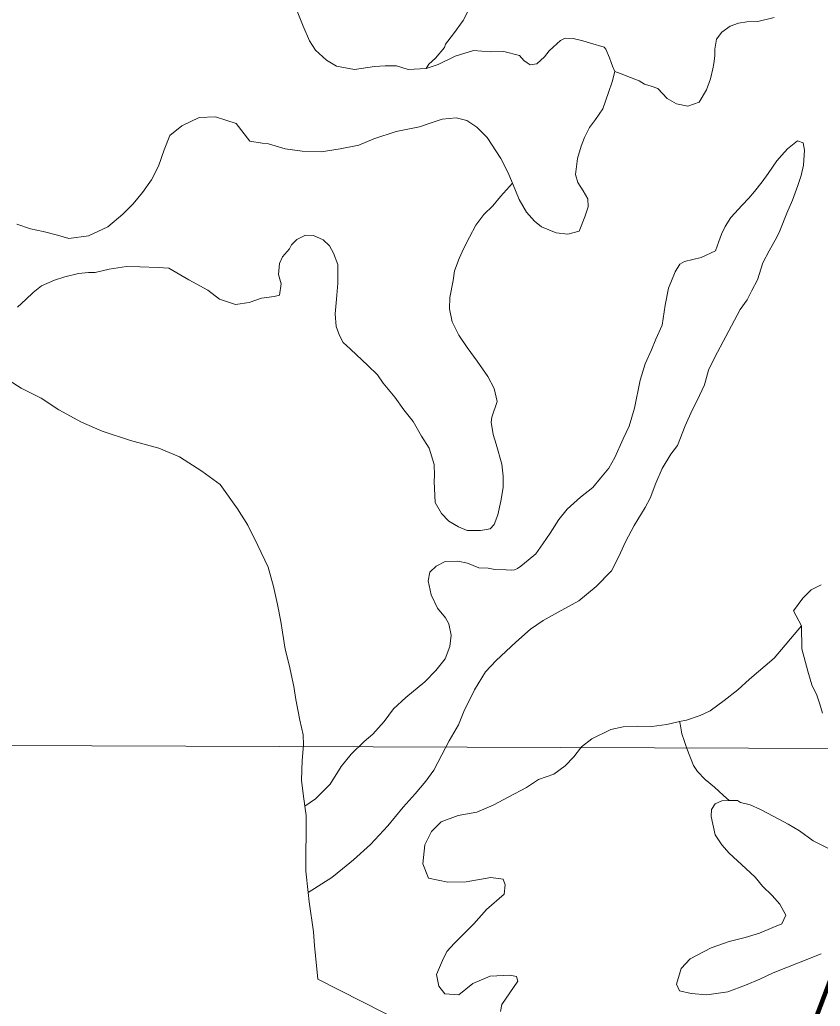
# Model space of a CAD drawing. Extents: x 553962 to 842807, y 8883888 to 9032388.
# Drawn here: x 683308 to 686402, y 8948435 to 8952246 of the extents above; entities that cross this region are included whole.
import ezdxf

# ---------------------------------------------------------------- set-up
doc = ezdxf.new("R2010")
doc.units = 0
doc.header["$LTSCALE"] = 160
for name, color, linetype, lineweight in [('2', 7, 'Continuous', 13), ('27', 7, 'Continuous', 90), ('4', 7, 'Continuous', 13)]:
    doc.layers.add(name, color=color, linetype=linetype, lineweight=lineweight)

msp = doc.modelspace()

# ---------------------------------------------------------------- linework, layer by layer
at = {"layer": '2'}
msp.add_line((565315.3, 8949866.8), (791497.7, 8949052.2), dxfattribs=at)
at = {"layer": '27'}
msp.add_line((688209.7, 8953202.5), (684981, 8944688.2), dxfattribs=at)
for points in [[(637260.6, 8972975.8), (641524.5, 8971056.2), (652526.1, 8965412.7), (653164.3, 8965062.8), (670790.5, 8953770.1), (686194, 8943929.9), (696283.3, 8937647.1)], [(694874, 8947402.7), (694491.4, 8947729), (693981.6, 8948105.1), (692654.2, 8949437.3), (691811.8, 8950292), (691552.9, 8951277.6), (691093.4, 8951755.3), (689976, 8951721.8), (689441.2, 8951996.3), (689158.9, 8952576.6), (688699.5, 8953029), (687605.5, 8953400.8), (685873.4, 8954400.8), (684752.3, 8955101.5), (681638, 8958243.7), (680641.1, 8959527.7), (679425.4, 8960995.9)]]:
    msp.add_spline(points, degree=3, dxfattribs=at)
at = {"layer": '4'}
for points in [[(684001.5, 8951867.7), (684065, 8951870.5), (684145.3, 8951844.9), (684197.5, 8951777.1), (684245.4, 8951769), (684269.4, 8951766.9), (684333.4, 8951746.9), (684399.1, 8951738.2), (684473.8, 8951735.6), (684546.6, 8951747), (684618.1, 8951761), (684677.3, 8951785.5), (684763.3, 8951814.2), (684852.8, 8951832.6), (684893.9, 8951846.4), (684941.3, 8951861.2), (684994.8, 8951867), (685036.3, 8951856.6), (685074.7, 8951831.2), (685115.2, 8951790.4), (685166.9, 8951710), (685194.2, 8951657), (685212.1, 8951614.4), (685238.7, 8951551.4), (685266.1, 8951502.2), (685297.9, 8951468.1), (685325, 8951445.6), (685381.3, 8951422), (685426.8, 8951417.9), (685470.3, 8951429), (685492.6, 8951484.1), (685505.4, 8951523), (685503.9, 8951553.5), (685486, 8951584.5), (685465.6, 8951617), (685456.5, 8951647.7), (685463.7, 8951709.6), (685478.1, 8951757.3), (685490.7, 8951791.2), (685509.8, 8951829.8), (685533.8, 8951860.7), (685561.8, 8951901.6), (685583.2, 8951965.1), (685597.4, 8952005.6), (685607.8, 8952046.2), (685599.3, 8952066.9), (685593.5, 8952080.6), (685587.8, 8952098.6), (685573.8, 8952132), (685566.4, 8952139.9), (685513.7, 8952155.7), (685484.8, 8952164.3), (685447.1, 8952173.3), (685416.7, 8952174.3), (685398.6, 8952166.1), (685369.8, 8952139.2), (685354.1, 8952125.8), (685336.7, 8952102.3), (685306.6, 8952075.5), (685281.1, 8952071.3), (685268.7, 8952079.3), (685256.3, 8952088.7), (685239.2, 8952107), (685178.9, 8952123.1), (685126.8, 8952121.1), (685062.3, 8952127.2), (684990.5, 8952104.4), (684925.9, 8952072.4), (684878.5, 8952057.6), (684809.8, 8952053.6), (684764.6, 8952067.9), (684720.2, 8952068.2), (684679.5, 8952064.6), (684601.8, 8952053.3), (684532.4, 8952065.9), (684493.9, 8952090.1), (684450.9, 8952128.4), (684428.1, 8952164.8), (684403.4, 8952220.2), (684377.8, 8952285.8)], [(684377.8, 8952285.8), (684403.4, 8952220.2), (684428.1, 8952164.8), (684450.9, 8952128.4), (684493.9, 8952090.1), (684532.4, 8952065.9), (684601.8, 8952053.3), (684679.5, 8952064.6), (684720.2, 8952068.2), (684764.6, 8952067.9), (684809.8, 8952053.6), (684878.5, 8952057.6), (684889.2, 8952073.7), (684915.4, 8952096.8), (684949.8, 8952138.8), (684954.1, 8952151.3), (684984.6, 8952190.8), (685022, 8952242.8), (685045.1, 8952287.7)], [(685045.1, 8952287.7), (685022, 8952242.8), (684984.6, 8952190.8), (684954.1, 8952151.3), (684949.8, 8952138.8), (684915.4, 8952096.8), (684889.2, 8952073.7), (684878.5, 8952057.6), (684925.9, 8952072.4), (684990.5, 8952104.4), (685062.3, 8952127.2), (685126.8, 8952121.1), (685178.9, 8952123.1), (685239.2, 8952107), (685256.3, 8952088.7), (685268.7, 8952079.3), (685281.1, 8952071.3), (685306.6, 8952075.5), (685336.7, 8952102.3), (685354.1, 8952125.8), (685369.8, 8952139.2), (685398.6, 8952166.1), (685416.7, 8952174.3), (685447.1, 8952173.3)], [(686223.6, 8952254.7), (686160.9, 8952239.2), (686118.4, 8952237.6), (686086.1, 8952232.7), (686054, 8952221.2), (686021.4, 8952198.1), (686001.1, 8952170.4), (685994.5, 8952132.4), (685994.5, 8952106.3), (685990.9, 8952076.7), (685987.3, 8952055.9), (685977.6, 8952017.2), (685962.2, 8951975.3), (685933.9, 8951927.8), (685890.6, 8951911.3), (685846, 8951921.3), (685811, 8951941.5), (685774.6, 8951979.8), (685748.8, 8951989.1), (685722.6, 8951996.5), (685701.7, 8952010.3), (685668.8, 8952022.2), (685633, 8952037.1), (685607.8, 8952046.2), (685597.4, 8952005.6), (685583.2, 8951965.1), (685561.8, 8951901.6), (685533.8, 8951860.7), (685509.8, 8951829.8), (685490.7, 8951791.2), (685478.1, 8951757.3), (685463.7, 8951709.6), (685456.5, 8951647.7), (685465.6, 8951617), (685486, 8951584.5), (685503.9, 8951553.5), (685505.4, 8951523), (685492.6, 8951484.1), (685470.3, 8951429), (685426.8, 8951417.9), (685381.3, 8951422)], [(685447.1, 8952173.3), (685484.8, 8952164.3), (685513.7, 8952155.7), (685566.4, 8952139.9), (685573.8, 8952132), (685587.8, 8952098.6), (685593.5, 8952080.6), (685599.3, 8952066.9), (685607.8, 8952046.2), (685633, 8952037.1), (685668.8, 8952022.2), (685701.7, 8952010.3), (685722.6, 8951996.5), (685748.8, 8951989.1), (685774.6, 8951979.8), (685811, 8951941.5), (685846, 8951921.3), (685890.6, 8951911.3), (685933.9, 8951927.8), (685962.2, 8951975.3), (685977.6, 8952017.2), (685987.3, 8952055.9), (685990.9, 8952076.7), (685994.5, 8952106.3), (685994.5, 8952132.4), (686001.1, 8952170.4), (686021.4, 8952198.1), (686054, 8952221.2), (686086.1, 8952232.7), (686118.4, 8952237.6), (686160.9, 8952239.2), (686223.6, 8952254.7)], [(684035.1, 8951200.5), (684080.8, 8951165.9), (684142.3, 8951146), (684194.5, 8951153), (684242.1, 8951170.3), (684291.8, 8951176.2), (684312.3, 8951181.8), (684318.9, 8951226), (684308.7, 8951261.9), (684312.7, 8951303.6), (684323.8, 8951329.9), (684350.3, 8951360.6), (684358.5, 8951376.8), (684379.4, 8951396.4), (684413, 8951413), (684443.4, 8951411.9), (684480.9, 8951395.4), (684505.5, 8951372.9), (684521, 8951344.5), (684537.2, 8951300.8), (684537.2, 8951228.5), (684532.5, 8951166.5), (684527.9, 8951109.5), (684531.3, 8951061.2), (684544, 8951026.5), (684558.3, 8950999.4), (684586.6, 8950973), (684654.1, 8950909.7), (684690.9, 8950874.2), (684712.6, 8950841.7), (684757.7, 8950788.1), (684792.7, 8950738.7), (684829.2, 8950694.2), (684861.4, 8950637.3), (684890.2, 8950590.6), (684909.6, 8950527.8), (684910.7, 8950487.1), (684909.8, 8950461.8), (684913.3, 8950380.5), (684938.5, 8950339), (684966.6, 8950308.8), (685003.9, 8950287.2), (685037.6, 8950272.1), (685088.4, 8950272.8), (685126.7, 8950279.1), (685141.2, 8950296.3), (685156.5, 8950333.8), (685167.2, 8950385.5), (685176.7, 8950438.4), (685177, 8950482.8), (685171, 8950528.7), (685149.6, 8950605.6), (685138.2, 8950644), (685129.8, 8950691.3), (685133, 8950710.2), (685152.8, 8950770.4), (685142, 8950821.5), (685117, 8950868.1), (685075.9, 8950926.6), (685037.2, 8950980), (685004.6, 8951026.8), (684979.7, 8951078.4), (684968.8, 8951129.5), (684970.4, 8951172.6), (684982.8, 8951238.2), (684988, 8951276), (685006.1, 8951323.6), (685024, 8951363.6), (685045.8, 8951405.9), (685071.5, 8951452), (685102.2, 8951492.8), (685136.3, 8951527.1), (685166.8, 8951562.8), (685212.1, 8951614.4), (685194.2, 8951657), (685166.9, 8951710), (685115.2, 8951790.4), (685074.7, 8951831.2), (685036.3, 8951856.6), (684994.8, 8951867), (684941.3, 8951861.2), (684893.9, 8951846.4), (684852.8, 8951832.6), (684763.3, 8951814.2), (684677.3, 8951785.5), (684618.1, 8951761), (684546.6, 8951747), (684473.8, 8951735.6), (684399.1, 8951738.2), (684333.4, 8951746.9), (684269.4, 8951766.9), (684245.4, 8951769), (684197.5, 8951777.1), (684145.3, 8951844.9), (684065, 8951870.5), (684001.5, 8951867.7), (683934.4, 8951835.8), (683888.7, 8951798.1), (683866.4, 8951743), (683843.9, 8951680.4), (683817.9, 8951626.8)], [(683296.9, 8951456.1), (683349.5, 8951437.7), (683398.6, 8951427.1), (683454, 8951413.8), (683498, 8951401.2), (683574.4, 8951410.8), (683649.2, 8951446.2), (683706.7, 8951494.9), (683746.2, 8951534.2), (683783.2, 8951578.5), (683817.9, 8951626.8), (683843.9, 8951680.4), (683866.4, 8951743), (683888.7, 8951798.1), (683934.4, 8951835.8), (684001.5, 8951867.7)], [(683313.2, 8950822.3), (683390.7, 8950784.2), (683459.3, 8950738.6), (683546.9, 8950691.7), (683626.9, 8950656.2), (683736.2, 8950620.7), (683845.3, 8950590.3), (683925.4, 8950557.4), (684011.7, 8950501.6), (684082.9, 8950450.9), (684150.2, 8950357), (684189.6, 8950293.5), (684229, 8950214.9), (684268.5, 8950131.1), (684288.8, 8950056.2), (684304.1, 8949986.4), (684316.8, 8949921.7), (684323.2, 8949879.8), (684333.4, 8949813.8), (684350, 8949754.1), (684367.8, 8949670.3), (684375.5, 8949619.6), (684390.8, 8949539.6), (684403.5, 8949483.8), (684404.8, 8949444.4), (684399.8, 8949384.7), (684397.3, 8949308.6), (684403.7, 8949255.2), (684410.2, 8949207.6), (684451.7, 8949236.6), (684507.5, 8949292.3), (684550.9, 8949361.3), (684589.3, 8949408.7), (684639.5, 8949457.4), (684673.3, 8949486.2), (684716.1, 8949534.9), (684752.1, 8949584.4), (684800.5, 8949627.1), (684873.7, 8949687.9), (684915.8, 8949732.1), (684952.9, 8949776.5), (684969.9, 8949825.3), (684975.2, 8949868.3), (684966.6, 8949911.7), (684953.4, 8949935), (684923.1, 8949972.9), (684898.2, 8950024.5), (684886.2, 8950078.2), (684893.7, 8950112.2), (684917.3, 8950135.5), (684952.2, 8950153.3), (685001.7, 8950154.1), (685038.3, 8950146.4), (685082, 8950128.4), (685118.8, 8950127.1), (685144, 8950122.4), (685188.3, 8950120.9), (685209.9, 8950120.1), (685220.1, 8950121), (685231.6, 8950125.7), (685244.7, 8950135.4), (685273.4, 8950158.5), (685302.2, 8950182.8), (685330.1, 8950221.2), (685358.2, 8950262), (685391.8, 8950315.4), (685423.7, 8950354.9), (685474.8, 8950401.3), (685523, 8950438.9), (685552.2, 8950474.7), (685585.3, 8950514.1), (685608.3, 8950555.2), (685640, 8950626.4), (685663.3, 8950676.3), (685683.5, 8950745.4), (685706.4, 8950853.7), (685725.1, 8950916.4), (685749.8, 8950970.1), (685766.5, 8951011.4), (685791.2, 8951066.3), (685802.8, 8951143.3), (685815.3, 8951208.8), (685841.6, 8951271.3), (685859.1, 8951301.2), (685877.3, 8951312), (685941.2, 8951327.5), (685996.7, 8951353.4), (686009.4, 8951388.5), (686020.5, 8951417.3), (686034.3, 8951447.2), (686055.8, 8951482), (686100.6, 8951529.9), (686125.7, 8951556.9), (686148.1, 8951582.8), (686177.3, 8951619.8), (686200.1, 8951652), (686234.7, 8951700.3), (686253.3, 8951722.5), (686275.7, 8951747), (686313.6, 8951777.4), (686336.2, 8951770.3)], [(685302.2, 8950182.8), (685273.4, 8950158.5), (685244.7, 8950135.4), (685231.6, 8950125.7), (685220.1, 8950121), (685209.9, 8950120.1), (685188.3, 8950120.9), (685144, 8950122.4), (685118.8, 8950127.1), (685082, 8950128.4), (685038.3, 8950146.4), (685001.7, 8950154.1), (684952.2, 8950153.3), (684917.3, 8950135.5), (684893.7, 8950112.2), (684886.2, 8950078.2), (684898.2, 8950024.5), (684923.1, 8949972.9), (684953.4, 8949935), (684966.6, 8949911.7), (684975.2, 8949868.3), (684969.9, 8949825.3), (684952.9, 8949776.5), (684915.8, 8949732.1), (684873.7, 8949687.9), (684800.5, 8949627.1), (684752.1, 8949584.4), (684716.1, 8949534.9), (684673.3, 8949486.2), (684639.5, 8949457.4), (684589.3, 8949408.7), (684550.9, 8949361.3), (684507.5, 8949292.3), (684451.7, 8949236.6), (684410.2, 8949207.6), (684415.2, 8949171.5), (684414.1, 8948956.9), (684423, 8948874.2), (684514.7, 8948933), (684555.2, 8948965.9), (684598.3, 8949001.1), (684663.8, 8949059.7), (684731.1, 8949132.2), (684790.7, 8949203.7), (684836.9, 8949255.3), (684878, 8949304.6), (684908.6, 8949346.7), (684939.9, 8949406.5), (684968.4, 8949460), (685003.6, 8949522.2), (685024.4, 8949573.5), (685065.4, 8949657.1), (685108.5, 8949726.6), (685149.4, 8949770.8), (685225.4, 8949841.7), (685281.8, 8949891.8), (685331.2, 8949925.5), (685389.4, 8949957.7), (685469.5, 8950000.6), (685536.2, 8950056.6), (685595.4, 8950116.7), (685624, 8950172.8), (685648.8, 8950229), (685682.8, 8950292.5), (685725.8, 8950362), (685744.9, 8950398.1), (685767.2, 8950455.7), (685790.7, 8950512), (685824.4, 8950567.9), (685849.7, 8950601.2), (685880.3, 8950677.5), (685906.5, 8950737.5), (685926.9, 8950774.8), (685954.4, 8950836), (685970.3, 8950892.6), (685993.6, 8950940), (686092.8, 8951126.8), (686119.4, 8951163.9), (686137.2, 8951200.1), (686158.9, 8951241.2), (686180.3, 8951306.4), (686204.7, 8951352.5), (686234.5, 8951406), (686245.5, 8951429.7), (686273.3, 8951498.5), (686294.1, 8951548.5), (686315.1, 8951604.8), (686327.9, 8951643.7), (686336.9, 8951684), (686341.5, 8951742.2), (686336.2, 8951770.3), (686313.6, 8951777.4), (686275.7, 8951747), (686253.3, 8951722.5), (686234.7, 8951700.3), (686200.1, 8951652), (686177.3, 8951619.8), (686148.1, 8951582.8), (686125.7, 8951556.9), (686100.6, 8951529.9), (686055.8, 8951482)], [(686336.2, 8951770.3), (686341.5, 8951742.2), (686336.9, 8951684), (686327.9, 8951643.7), (686315.1, 8951604.8), (686294.1, 8951548.5), (686273.3, 8951498.5), (686245.5, 8951429.7), (686234.5, 8951406), (686204.7, 8951352.5), (686180.3, 8951306.4), (686158.9, 8951241.2), (686137.2, 8951200.1), (686119.4, 8951163.9), (686092.8, 8951126.8), (685993.6, 8950940), (685970.3, 8950892.6), (685954.4, 8950836), (685926.9, 8950774.8), (685906.5, 8950737.5), (685880.3, 8950677.5), (685849.7, 8950601.2), (685824.4, 8950567.9), (685790.7, 8950512), (685767.2, 8950455.7), (685744.9, 8950398.1), (685725.8, 8950362), (685682.8, 8950292.5), (685648.8, 8950229), (685624, 8950172.8), (685595.4, 8950116.7), (685536.2, 8950056.6), (685469.5, 8950000.6), (685389.4, 8949957.7), (685331.2, 8949925.5), (685281.8, 8949891.8), (685225.4, 8949841.7), (685149.4, 8949770.8), (685108.5, 8949726.6), (685065.4, 8949657.1), (685024.4, 8949573.5), (685003.6, 8949522.2), (684968.4, 8949460), (684939.9, 8949406.5), (684908.6, 8949346.7), (684878, 8949304.6), (684836.9, 8949255.3), (684790.7, 8949203.7), (684731.1, 8949132.2), (684663.8, 8949059.7), (684598.3, 8949001.1), (684555.2, 8948965.9), (684514.7, 8948933), (684423, 8948874.2), (684426.9, 8948838.9), (684443.5, 8948722.1), (684447.3, 8948670), (684460.5, 8948539.3), (685224.6, 8948152.6)], [(683817.9, 8951626.8), (683783.2, 8951578.5), (683746.2, 8951534.2), (683706.7, 8951494.9), (683649.2, 8951446.2), (683574.4, 8951410.8), (683498, 8951401.2), (683454, 8951413.8), (683398.6, 8951427.1), (683349.5, 8951437.7), (683296.9, 8951456.1)], [(685381.3, 8951422), (685325, 8951445.6), (685297.9, 8951468.1), (685266.1, 8951502.2), (685238.7, 8951551.4), (685212.1, 8951614.4), (685166.8, 8951562.8), (685136.3, 8951527.1), (685102.2, 8951492.8), (685071.5, 8951452), (685045.8, 8951405.9), (685024, 8951363.6), (685006.1, 8951323.6), (684988, 8951276), (684982.8, 8951238.2), (684970.4, 8951172.6), (684968.8, 8951129.5), (684979.7, 8951078.4), (685004.6, 8951026.8), (685037.2, 8950980), (685075.9, 8950926.6), (685117, 8950868.1), (685142, 8950821.5), (685152.8, 8950770.4), (685133, 8950710.2), (685129.8, 8950691.3), (685138.2, 8950644), (685149.6, 8950605.6), (685171, 8950528.7), (685177, 8950482.8), (685176.7, 8950438.4), (685167.2, 8950385.5), (685156.5, 8950333.8), (685141.2, 8950296.3), (685126.7, 8950279.1), (685088.4, 8950272.8), (685037.6, 8950272.1), (685003.9, 8950287.2), (684966.6, 8950308.8), (684938.5, 8950339), (684913.3, 8950380.5), (684909.8, 8950461.8), (684910.7, 8950487.1), (684909.6, 8950527.8), (684890.2, 8950590.6), (684861.4, 8950637.3), (684829.2, 8950694.2), (684792.7, 8950738.7), (684757.7, 8950788.1), (684712.6, 8950841.7), (684690.9, 8950874.2), (684654.1, 8950909.7), (684586.6, 8950973), (684558.3, 8950999.4), (684544, 8951026.5), (684531.3, 8951061.2), (684527.9, 8951109.5), (684532.5, 8951166.5), (684537.2, 8951228.5), (684537.2, 8951300.8), (684521, 8951344.5), (684505.5, 8951372.9), (684480.9, 8951395.4), (684443.4, 8951411.9), (684413, 8951413), (684379.4, 8951396.4), (684358.5, 8951376.8), (684350.3, 8951360.6), (684323.8, 8951329.9), (684312.7, 8951303.6), (684308.7, 8951261.9), (684318.9, 8951226), (684312.3, 8951181.8), (684291.8, 8951176.2), (684242.1, 8951170.3), (684194.5, 8951153), (684142.3, 8951146), (684080.8, 8951165.9), (684035.1, 8951200.5), (683961.7, 8951241.1), (683884.6, 8951285.7), (683842.8, 8951288.4), (683771.9, 8951290.9), (683721.2, 8951292.7), (683653.6, 8951282.4), (683599.8, 8951269.1), (683574.4, 8951268.7), (683535, 8951265), (683482.5, 8951252.9), (683442.7, 8951239.1), (683392.5, 8951218), (683359.9, 8951192.5), (683332.3, 8951165.6), (683299.5, 8951135)], [(686055.8, 8951482), (686034.3, 8951447.2), (686020.5, 8951417.3), (686009.4, 8951388.5), (685996.7, 8951353.4), (685941.2, 8951327.5), (685877.3, 8951312), (685859.1, 8951301.2), (685841.6, 8951271.3), (685815.3, 8951208.8), (685802.8, 8951143.3), (685791.2, 8951066.3), (685766.5, 8951011.4), (685749.8, 8950970.1), (685725.1, 8950916.4), (685706.4, 8950853.7), (685683.5, 8950745.4), (685663.3, 8950676.3), (685640, 8950626.4), (685608.3, 8950555.2), (685585.3, 8950514.1), (685552.2, 8950474.7), (685523, 8950438.9), (685474.8, 8950401.3), (685423.7, 8950354.9), (685391.8, 8950315.4), (685358.2, 8950262), (685330.1, 8950221.2), (685302.2, 8950182.8)], [(683299.5, 8951135), (683332.3, 8951165.6), (683359.9, 8951192.5), (683392.5, 8951218), (683442.7, 8951239.1), (683482.5, 8951252.9), (683535, 8951265), (683574.4, 8951268.7), (683599.8, 8951269.1), (683653.6, 8951282.4), (683721.2, 8951292.7), (683771.9, 8951290.9), (683842.8, 8951288.4), (683884.6, 8951285.7), (683961.7, 8951241.1), (684035.1, 8951200.5)], [(683235.8, 8950873), (683313.2, 8950822.3)], [(685266.5, 8949279.5), (685313.3, 8949310.9), (685372.4, 8949331.6), (685416.7, 8949364.3), (685449.6, 8949398.7), (685478.9, 8949437), (685519.3, 8949468.6), (685592.9, 8949504), (685640.2, 8949513.8), (685696.1, 8949516.9), (685750.6, 8949516.2), (685809.2, 8949523.1), (685858.4, 8949534.5), (685884.7, 8949540.7), (685937.3, 8949557.9), (685976, 8949576.8), (686030.7, 8949615.5), (686084.1, 8949656.7), (686128.8, 8949698.5), (686224.5, 8949779.7), (686330, 8949904.6), (686299.1, 8949962.3), (686334.6, 8950011.3), (686367.5, 8950044.1), (686405.8, 8950063.5)], [(686405.8, 8950063.5), (686367.5, 8950044.1), (686334.6, 8950011.3), (686299.1, 8949962.3), (686330, 8949904.6), (686330.4, 8949815.4), (686354, 8949729.3), (686370.1, 8949677), (686388.3, 8949636.6), (686400, 8949601.4), (686411, 8949566.6)], [(686411, 8949566.6), (686400, 8949601.4), (686388.3, 8949636.6), (686370.1, 8949677), (686354, 8949729.3), (686330.4, 8949815.4), (686330, 8949904.6), (686224.5, 8949779.7)], [(686224.5, 8949779.7), (686128.8, 8949698.5), (686084.1, 8949656.7), (686030.7, 8949615.5), (685976, 8949576.8)], [(685976, 8949576.8), (685937.3, 8949557.9), (685884.7, 8949540.7), (685858.4, 8949534.5), (685860.1, 8949526.3), (685867.6, 8949486.7), (685875.5, 8949461.1), (685885.9, 8949430.3), (685911.5, 8949364.7), (685927.1, 8949341.3), (685957.8, 8949311), (685993.6, 8949281.9), (686027.9, 8949248.9), (686050.1, 8949230.4), (686071.6, 8949229.6), (686081.8, 8949229.3), (686094.2, 8949222.5), (686130.7, 8949213.6), (686170.6, 8949194.4), (686223, 8949168.5), (686277.8, 8949138.7), (686321.3, 8949113), (686374.5, 8949074.3), (686436.8, 8949043)], [(686050.5, 8949026.1), (686021.2, 8949058.9), (685996, 8949097.8), (685980.7, 8949168.1), (685981.6, 8949194.7), (685996.3, 8949217.1), (686022.1, 8949228.8), (686050.1, 8949230.4), (686027.9, 8949248.9), (685993.6, 8949281.9), (685957.8, 8949311), (685927.1, 8949341.3), (685911.5, 8949364.7), (685885.9, 8949430.3), (685875.5, 8949461.1), (685867.6, 8949486.7), (685860.1, 8949526.3), (685858.4, 8949534.5), (685809.2, 8949523.1), (685750.6, 8949516.2), (685696.1, 8949516.9), (685640.2, 8949513.8), (685592.9, 8949504), (685519.3, 8949468.6), (685478.9, 8949437), (685449.6, 8949398.7), (685416.7, 8949364.3), (685372.4, 8949331.6), (685313.3, 8949310.9), (685266.5, 8949279.5), (685198.1, 8949243.9), (685137.3, 8949211.8), (685074.2, 8949184.8), (685003.1, 8949172), (684936.8, 8949147.7), (684900.2, 8949109.7), (684874.1, 8949058.4), (684866.6, 8948984.6), (684887.5, 8948930.3), (684963.2, 8948914.7), (685033.7, 8948916), (685129, 8948932.4), (685177.1, 8948926.5), (685184.8, 8948903.9)], [(685165.9, 8948414.9), (685171.3, 8948441.7), (685232.6, 8948532.5), (685228.3, 8948550.4), (685202.3, 8948554.7), (685126.2, 8948551.3), (685059.5, 8948523.3), (685005.2, 8948479.2), (684951.1, 8948482.9), (684928.5, 8948512.6), (684918.8, 8948558), (684942.6, 8948611.3), (684959.1, 8948646.6), (684988.7, 8948678.8), (685063.1, 8948753.1), (685111.8, 8948808.9), (685180.4, 8948867.6), (685184.8, 8948903.9), (685177.1, 8948926.5), (685129, 8948932.4), (685033.7, 8948916), (684963.2, 8948914.7), (684887.5, 8948930.3), (684866.6, 8948984.6), (684874.1, 8949058.4), (684900.2, 8949109.7), (684936.8, 8949147.7), (685003.1, 8949172), (685074.2, 8949184.8), (685137.3, 8949211.8), (685198.1, 8949243.9), (685266.5, 8949279.5)], [(686436.8, 8949043), (686374.5, 8949074.3), (686321.3, 8949113), (686277.8, 8949138.7), (686223, 8949168.5), (686170.6, 8949194.4), (686130.7, 8949213.6), (686094.2, 8949222.5), (686081.8, 8949229.3), (686071.6, 8949229.6), (686050.1, 8949230.4), (686022.1, 8949228.8), (685996.3, 8949217.1), (685981.6, 8949194.7), (685980.7, 8949168.1), (685996, 8949097.8), (686021.2, 8949058.9), (686050.5, 8949026.1), (686114.4, 8948966.8), (686150, 8948933.8), (686179.2, 8948898.5), (686216, 8948863), (686245.3, 8948829), (686269.2, 8948786.3), (686254.1, 8948753.8), (686219.3, 8948738.6), (686167.8, 8948717.5), (686111.4, 8948700.5), (686049.9, 8948684.9), (685980.6, 8948660.7), (685899.1, 8948617.9), (685864.8, 8948581), (685846.2, 8948520.8), (685858, 8948495), (685903.3, 8948484.5), (685964, 8948478.6), (686044.4, 8948491), (686112.5, 8948516.5), (686167.9, 8948539.9), (686219.5, 8948564.7), (686317.3, 8948603.2), (686406, 8948638.1)], [(686406, 8948638.1), (686317.3, 8948603.2), (686219.5, 8948564.7), (686167.9, 8948539.9), (686112.5, 8948516.5), (686044.4, 8948491), (685964, 8948478.6), (685903.3, 8948484.5), (685858, 8948495), (685846.2, 8948520.8), (685864.8, 8948581), (685899.1, 8948617.9), (685980.6, 8948660.7), (686049.9, 8948684.9), (686111.4, 8948700.5), (686167.8, 8948717.5), (686219.3, 8948738.6), (686254.1, 8948753.8), (686269.2, 8948786.3), (686245.3, 8948829), (686216, 8948863), (686179.2, 8948898.5), (686150, 8948933.8), (686114.4, 8948966.8), (686050.5, 8949026.1)], [(685184.8, 8948903.9), (685180.4, 8948867.6), (685111.8, 8948808.9), (685063.1, 8948753.1), (684988.7, 8948678.8), (684959.1, 8948646.6), (684942.6, 8948611.3), (684918.8, 8948558), (684928.5, 8948512.6), (684951.1, 8948482.9), (685005.2, 8948479.2), (685059.5, 8948523.3), (685126.2, 8948551.3), (685202.3, 8948554.7), (685228.3, 8948550.4), (685232.6, 8948532.5), (685171.3, 8948441.7), (685165.9, 8948414.9)]]:
    msp.add_lwpolyline(points, dxfattribs=at)

doc.saveas('drawing.dxf')
